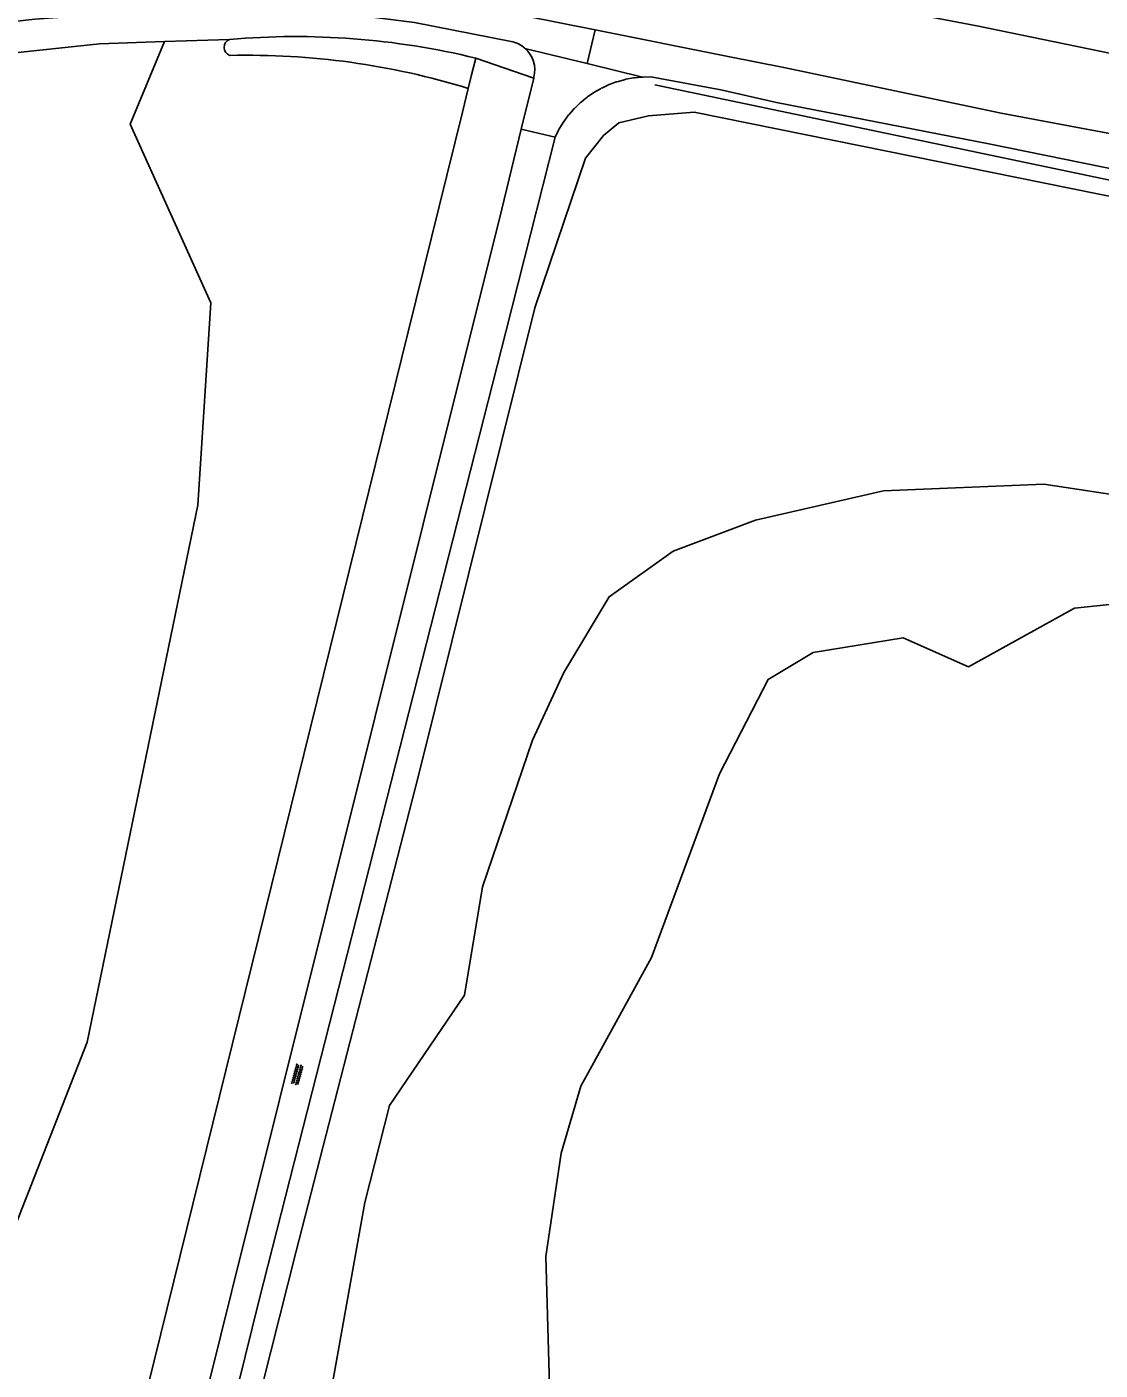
# Model space of a CAD drawing. Extents: x 130998 to 133001, y 398999 to 403002.
# Drawn here: x 131255.1 to 131366, y 402392.7 to 402531.5 of the extents above; entities that cross this region are included whole.
import ezdxf

# ---------------------------------------------------------------- set-up
doc = ezdxf.new("R2010")
doc.units = 0
for name, color, linetype in [('gg-knt-onverhard', 7, 'Continuous'), ('gg-kntw-bovenkant insteek waterloop', 7, 'Continuous'), ('gg-kntw-midden sloot', 7, 'Continuous'), ('gg-kntw-waterlijn', 7, 'Continuous'), ('gt-symb-overige verharding', 7, 'Continuous'), ('gx-grn-maaiveld', 7, 'Continuous')]:
    doc.layers.add(name, color=color, linetype=linetype)

# ---------------------------------------------------------------- blocks, each defined once
blk = doc.blocks.new('gt0-OVH')
at = {"layer": 'gt-symb-overige verharding'}
for points in [[(-0.97, 0.3), (-0.97, 0.31), (-0.96, 0.32), (-0.97, 0.33), (-0.97, 0.34), (-0.98, 0.35), (-0.99, 0.35), (-1, 0.36), (-1.01, 0.35), (-1.02, 0.35), (-1.03, 0.34), (-1.03, 0.33), (-1.04, 0.32), (-1.03, 0.31), (-1.03, 0.3), (-1.02, 0.29), (-1.01, 0.29), (-1, 0.28), (-0.99, 0.29), (-0.98, 0.29)], [(-0.87, 0.11), (-0.87, 0.12), (-0.86, 0.13), (-0.87, 0.14), (-0.87, 0.15), (-0.88, 0.16), (-0.89, 0.16), (-0.9, 0.16), (-0.91, 0.16), (-0.92, 0.16), (-0.93, 0.15), (-0.93, 0.14), (-0.94, 0.13), (-0.93, 0.12), (-0.93, 0.11), (-0.92, 0.1), (-0.91, 0.09), (-0.9, 0.09), (-0.89, 0.09), (-0.88, 0.1)], [(-0.77, 0.3), (-0.77, 0.31), (-0.76, 0.32), (-0.77, 0.33), (-0.77, 0.34), (-0.78, 0.35), (-0.79, 0.35), (-0.8, 0.36), (-0.81, 0.35), (-0.82, 0.35), (-0.83, 0.34), (-0.83, 0.33), (-0.84, 0.32), (-0.83, 0.31), (-0.83, 0.3), (-0.82, 0.29), (-0.81, 0.29), (-0.8, 0.28), (-0.79, 0.29), (-0.78, 0.29)], [(-0.67, 0.11), (-0.67, 0.12), (-0.66, 0.13), (-0.67, 0.14), (-0.67, 0.15), (-0.68, 0.16), (-0.69, 0.16), (-0.7, 0.16), (-0.71, 0.16), (-0.72, 0.16), (-0.73, 0.15), (-0.73, 0.14), (-0.74, 0.13), (-0.73, 0.12), (-0.73, 0.11), (-0.72, 0.1), (-0.71, 0.09), (-0.7, 0.09), (-0.69, 0.09), (-0.68, 0.1)], [(-0.57, 0.3), (-0.57, 0.31), (-0.56, 0.32), (-0.57, 0.33), (-0.57, 0.34), (-0.58, 0.35), (-0.59, 0.35), (-0.6, 0.36), (-0.61, 0.35), (-0.62, 0.35), (-0.63, 0.34), (-0.63, 0.33), (-0.64, 0.32), (-0.63, 0.31), (-0.63, 0.3), (-0.62, 0.29), (-0.61, 0.29), (-0.6, 0.28), (-0.59, 0.29), (-0.58, 0.29)], [(-0.47, 0.11), (-0.47, 0.12), (-0.46, 0.13), (-0.47, 0.14), (-0.47, 0.15), (-0.48, 0.16), (-0.49, 0.16), (-0.5, 0.16), (-0.51, 0.16), (-0.52, 0.16), (-0.53, 0.15), (-0.53, 0.14), (-0.54, 0.13), (-0.53, 0.12), (-0.53, 0.11), (-0.52, 0.1), (-0.51, 0.09), (-0.5, 0.09), (-0.49, 0.09), (-0.48, 0.1)], [(-0.37, 0.3), (-0.37, 0.31), (-0.36, 0.32), (-0.37, 0.33), (-0.37, 0.34), (-0.38, 0.35), (-0.39, 0.35), (-0.4, 0.36), (-0.41, 0.35), (-0.42, 0.35), (-0.43, 0.34), (-0.43, 0.33), (-0.44, 0.32), (-0.43, 0.31), (-0.43, 0.3), (-0.42, 0.29), (-0.41, 0.29), (-0.4, 0.28), (-0.39, 0.29), (-0.38, 0.29)], [(-0.27, 0.11), (-0.27, 0.12), (-0.26, 0.13), (-0.27, 0.14), (-0.27, 0.15), (-0.28, 0.16), (-0.29, 0.16), (-0.3, 0.16), (-0.31, 0.16), (-0.32, 0.16), (-0.33, 0.15), (-0.33, 0.14), (-0.34, 0.13), (-0.33, 0.12), (-0.33, 0.11), (-0.32, 0.1), (-0.31, 0.09), (-0.3, 0.09), (-0.29, 0.09), (-0.28, 0.1)], [(-0.17, 0.3), (-0.17, 0.31), (-0.16, 0.32), (-0.17, 0.33), (-0.17, 0.34), (-0.18, 0.35), (-0.19, 0.35), (-0.2, 0.36), (-0.21, 0.35), (-0.22, 0.35), (-0.23, 0.34), (-0.23, 0.33), (-0.24, 0.32), (-0.23, 0.31), (-0.23, 0.3), (-0.22, 0.29), (-0.21, 0.29), (-0.2, 0.28), (-0.19, 0.29), (-0.18, 0.29)], [(-0.07, 0.11), (-0.07, 0.12), (-0.06, 0.13), (-0.07, 0.14), (-0.07, 0.15), (-0.08, 0.16), (-0.09, 0.16), (-0.1, 0.16), (-0.11, 0.16), (-0.12, 0.16), (-0.13, 0.15), (-0.13, 0.14), (-0.14, 0.13), (-0.13, 0.12), (-0.13, 0.11), (-0.12, 0.1), (-0.11, 0.09), (-0.1, 0.09), (-0.09, 0.09), (-0.08, 0.1)], [(0.03, 0.3), (0.03, 0.31), (0.04, 0.32), (0.03, 0.33), (0.03, 0.34), (0.02, 0.35), (0.01, 0.35), (0, 0.36), (-0.01, 0.35), (-0.02, 0.35), (-0.03, 0.34), (-0.03, 0.33), (-0.04, 0.32), (-0.03, 0.31), (-0.03, 0.3), (-0.02, 0.29), (-0.01, 0.29), (0, 0.28), (0.01, 0.29), (0.02, 0.29)], [(0.13, 0.11), (0.13, 0.12), (0.14, 0.13), (0.13, 0.14), (0.13, 0.15), (0.12, 0.16), (0.11, 0.16), (0.1, 0.16), (0.09, 0.16), (0.08, 0.16), (0.07, 0.15), (0.07, 0.14), (0.06, 0.13), (0.07, 0.12), (0.07, 0.11), (0.08, 0.1), (0.09, 0.09), (0.1, 0.09), (0.11, 0.09), (0.12, 0.1)], [(0.23, 0.3), (0.23, 0.31), (0.24, 0.32), (0.23, 0.33), (0.23, 0.34), (0.22, 0.35), (0.21, 0.35), (0.2, 0.36), (0.19, 0.35), (0.18, 0.35), (0.17, 0.34), (0.17, 0.33), (0.16, 0.32), (0.17, 0.31), (0.17, 0.3), (0.18, 0.29), (0.19, 0.29), (0.2, 0.28), (0.21, 0.29), (0.22, 0.29)], [(0.33, 0.11), (0.33, 0.12), (0.34, 0.13), (0.33, 0.14), (0.33, 0.15), (0.32, 0.16), (0.31, 0.16), (0.3, 0.16), (0.29, 0.16), (0.28, 0.16), (0.27, 0.15), (0.27, 0.14), (0.26, 0.13), (0.27, 0.12), (0.27, 0.11), (0.28, 0.1), (0.29, 0.09), (0.3, 0.09), (0.31, 0.09), (0.32, 0.1)], [(0.43, 0.3), (0.43, 0.31), (0.44, 0.32), (0.43, 0.33), (0.43, 0.34), (0.42, 0.35), (0.41, 0.35), (0.4, 0.36), (0.39, 0.35), (0.38, 0.35), (0.37, 0.34), (0.37, 0.33), (0.36, 0.32), (0.37, 0.31), (0.37, 0.3), (0.38, 0.29), (0.39, 0.29), (0.4, 0.28), (0.41, 0.29), (0.42, 0.29)], [(0.53, 0.11), (0.53, 0.12), (0.54, 0.13), (0.53, 0.14), (0.53, 0.15), (0.52, 0.16), (0.51, 0.16), (0.5, 0.16), (0.49, 0.16), (0.48, 0.16), (0.47, 0.15), (0.47, 0.14), (0.46, 0.13), (0.47, 0.12), (0.47, 0.11), (0.48, 0.1), (0.49, 0.09), (0.5, 0.09), (0.51, 0.09), (0.52, 0.1)], [(0.63, 0.3), (0.63, 0.31), (0.64, 0.32), (0.63, 0.33), (0.63, 0.34), (0.62, 0.35), (0.61, 0.35), (0.6, 0.36), (0.59, 0.35), (0.58, 0.35), (0.57, 0.34), (0.57, 0.33), (0.56, 0.32), (0.57, 0.31), (0.57, 0.3), (0.58, 0.29), (0.59, 0.29), (0.6, 0.28), (0.61, 0.29), (0.62, 0.29)], [(0.73, 0.11), (0.73, 0.12), (0.74, 0.13), (0.73, 0.14), (0.73, 0.15), (0.72, 0.16), (0.71, 0.16), (0.7, 0.16), (0.69, 0.16), (0.68, 0.16), (0.67, 0.15), (0.67, 0.14), (0.66, 0.13), (0.67, 0.12), (0.67, 0.11), (0.68, 0.1), (0.69, 0.09), (0.7, 0.09), (0.71, 0.09), (0.72, 0.1)], [(0.83, 0.3), (0.83, 0.31), (0.84, 0.32), (0.83, 0.33), (0.83, 0.34), (0.82, 0.35), (0.81, 0.35), (0.8, 0.36), (0.79, 0.35), (0.78, 0.35), (0.77, 0.34), (0.77, 0.33), (0.76, 0.32), (0.77, 0.31), (0.77, 0.3), (0.78, 0.29), (0.79, 0.29), (0.8, 0.28), (0.81, 0.29), (0.82, 0.29)], [(0.93, 0.11), (0.93, 0.12), (0.94, 0.13), (0.93, 0.14), (0.93, 0.15), (0.92, 0.16), (0.91, 0.16), (0.9, 0.16), (0.89, 0.16), (0.88, 0.16), (0.87, 0.15), (0.87, 0.14), (0.86, 0.13), (0.87, 0.12), (0.87, 0.11), (0.88, 0.1), (0.89, 0.09), (0.9, 0.09), (0.91, 0.09), (0.92, 0.1)], [(1.03, 0.3), (1.03, 0.31), (1.04, 0.32), (1.03, 0.33), (1.03, 0.34), (1.02, 0.35), (1.01, 0.35), (1, 0.36), (0.99, 0.35), (0.98, 0.35), (0.97, 0.34), (0.97, 0.33), (0.96, 0.32), (0.97, 0.31), (0.97, 0.3), (0.98, 0.29), (0.99, 0.29), (1, 0.28), (1.01, 0.29), (1.02, 0.29)], [(-0.97, -0.14), (-0.97, -0.13), (-0.96, -0.12), (-0.97, -0.11), (-0.97, -0.1), (-0.98, -0.09), (-0.99, -0.09), (-1, -0.08), (-1.01, -0.09), (-1.02, -0.09), (-1.03, -0.1), (-1.03, -0.11), (-1.04, -0.12), (-1.03, -0.13), (-1.03, -0.14), (-1.02, -0.15), (-1.01, -0.15), (-1, -0.16), (-0.99, -0.15), (-0.98, -0.15)], [(-0.87, -0.33), (-0.87, -0.32), (-0.86, -0.31), (-0.87, -0.3), (-0.87, -0.29), (-0.88, -0.28), (-0.89, -0.28), (-0.9, -0.28), (-0.91, -0.28), (-0.92, -0.28), (-0.93, -0.29), (-0.93, -0.3), (-0.94, -0.31), (-0.93, -0.32), (-0.93, -0.33), (-0.92, -0.34), (-0.91, -0.35), (-0.9, -0.35), (-0.89, -0.35), (-0.88, -0.34)], [(-0.77, -0.14), (-0.77, -0.13), (-0.76, -0.12), (-0.77, -0.11), (-0.77, -0.1), (-0.78, -0.09), (-0.79, -0.09), (-0.8, -0.08), (-0.81, -0.09), (-0.82, -0.09), (-0.83, -0.1), (-0.83, -0.11), (-0.84, -0.12), (-0.83, -0.13), (-0.83, -0.14), (-0.82, -0.15), (-0.81, -0.15), (-0.8, -0.16), (-0.79, -0.15), (-0.78, -0.15)], [(-0.67, -0.33), (-0.67, -0.32), (-0.66, -0.31), (-0.67, -0.3), (-0.67, -0.29), (-0.68, -0.28), (-0.69, -0.28), (-0.7, -0.28), (-0.71, -0.28), (-0.72, -0.28), (-0.73, -0.29), (-0.73, -0.3), (-0.74, -0.31), (-0.73, -0.32), (-0.73, -0.33), (-0.72, -0.34), (-0.71, -0.35), (-0.7, -0.35), (-0.69, -0.35), (-0.68, -0.34)], [(-0.57, -0.14), (-0.57, -0.13), (-0.56, -0.12), (-0.57, -0.11), (-0.57, -0.1), (-0.58, -0.09), (-0.59, -0.09), (-0.6, -0.08), (-0.61, -0.09), (-0.62, -0.09), (-0.63, -0.1), (-0.63, -0.11), (-0.64, -0.12), (-0.63, -0.13), (-0.63, -0.14), (-0.62, -0.15), (-0.61, -0.15), (-0.6, -0.16), (-0.59, -0.15), (-0.58, -0.15)], [(-0.47, -0.33), (-0.47, -0.32), (-0.46, -0.31), (-0.47, -0.3), (-0.47, -0.29), (-0.48, -0.28), (-0.49, -0.28), (-0.5, -0.28), (-0.51, -0.28), (-0.52, -0.28), (-0.53, -0.29), (-0.53, -0.3), (-0.54, -0.31), (-0.53, -0.32), (-0.53, -0.33), (-0.52, -0.34), (-0.51, -0.35), (-0.5, -0.35), (-0.49, -0.35), (-0.48, -0.34)], [(-0.37, -0.14), (-0.37, -0.13), (-0.36, -0.12), (-0.37, -0.11), (-0.37, -0.1), (-0.38, -0.09), (-0.39, -0.09), (-0.4, -0.08), (-0.41, -0.09), (-0.42, -0.09), (-0.43, -0.1), (-0.43, -0.11), (-0.44, -0.12), (-0.43, -0.13), (-0.43, -0.14), (-0.42, -0.15), (-0.41, -0.15), (-0.4, -0.16), (-0.39, -0.15), (-0.38, -0.15)], [(-0.27, -0.33), (-0.27, -0.32), (-0.26, -0.31), (-0.27, -0.3), (-0.27, -0.29), (-0.28, -0.28), (-0.29, -0.28), (-0.3, -0.28), (-0.31, -0.28), (-0.32, -0.28), (-0.33, -0.29), (-0.33, -0.3), (-0.34, -0.31), (-0.33, -0.32), (-0.33, -0.33), (-0.32, -0.34), (-0.31, -0.35), (-0.3, -0.35), (-0.29, -0.35), (-0.28, -0.34)], [(-0.17, -0.14), (-0.17, -0.13), (-0.16, -0.12), (-0.17, -0.11), (-0.17, -0.1), (-0.18, -0.09), (-0.19, -0.09), (-0.2, -0.08), (-0.21, -0.09), (-0.22, -0.09), (-0.23, -0.1), (-0.23, -0.11), (-0.24, -0.12), (-0.23, -0.13), (-0.23, -0.14), (-0.22, -0.15), (-0.21, -0.15), (-0.2, -0.16), (-0.19, -0.15), (-0.18, -0.15)], [(-0.07, -0.33), (-0.07, -0.32), (-0.06, -0.31), (-0.07, -0.3), (-0.07, -0.29), (-0.08, -0.28), (-0.09, -0.28), (-0.1, -0.28), (-0.11, -0.28), (-0.12, -0.28), (-0.13, -0.29), (-0.13, -0.3), (-0.14, -0.31), (-0.13, -0.32), (-0.13, -0.33), (-0.12, -0.34), (-0.11, -0.35), (-0.1, -0.35), (-0.09, -0.35), (-0.08, -0.34)], [(0.03, -0.14), (0.03, -0.13), (0.04, -0.12), (0.03, -0.11), (0.03, -0.1), (0.02, -0.09), (0.01, -0.09), (0, -0.08), (-0.01, -0.09), (-0.02, -0.09), (-0.03, -0.1), (-0.03, -0.11), (-0.04, -0.12), (-0.03, -0.13), (-0.03, -0.14), (-0.02, -0.15), (-0.01, -0.15), (0, -0.16), (0.01, -0.15), (0.02, -0.15)], [(0.13, -0.33), (0.13, -0.32), (0.14, -0.31), (0.13, -0.3), (0.13, -0.29), (0.12, -0.28), (0.11, -0.28), (0.1, -0.28), (0.09, -0.28), (0.08, -0.28), (0.07, -0.29), (0.07, -0.3), (0.06, -0.31), (0.07, -0.32), (0.07, -0.33), (0.08, -0.34), (0.09, -0.35), (0.1, -0.35), (0.11, -0.35), (0.12, -0.34)], [(0.23, -0.14), (0.23, -0.13), (0.24, -0.12), (0.23, -0.11), (0.23, -0.1), (0.22, -0.09), (0.21, -0.09), (0.2, -0.08), (0.19, -0.09), (0.18, -0.09), (0.17, -0.1), (0.17, -0.11), (0.16, -0.12), (0.17, -0.13), (0.17, -0.14), (0.18, -0.15), (0.19, -0.15), (0.2, -0.16), (0.21, -0.15), (0.22, -0.15)], [(0.33, -0.33), (0.33, -0.32), (0.34, -0.31), (0.33, -0.3), (0.33, -0.29), (0.32, -0.28), (0.31, -0.28), (0.3, -0.28), (0.29, -0.28), (0.28, -0.28), (0.27, -0.29), (0.27, -0.3), (0.26, -0.31), (0.27, -0.32), (0.27, -0.33), (0.28, -0.34), (0.29, -0.35), (0.3, -0.35), (0.31, -0.35), (0.32, -0.34)], [(0.43, -0.14), (0.43, -0.13), (0.44, -0.12), (0.43, -0.11), (0.43, -0.1), (0.42, -0.09), (0.41, -0.09), (0.4, -0.08), (0.39, -0.09), (0.38, -0.09), (0.37, -0.1), (0.37, -0.11), (0.36, -0.12), (0.37, -0.13), (0.37, -0.14), (0.38, -0.15), (0.39, -0.15), (0.4, -0.16), (0.41, -0.15), (0.42, -0.15)], [(0.53, -0.33), (0.53, -0.32), (0.54, -0.31), (0.53, -0.3), (0.53, -0.29), (0.52, -0.28), (0.51, -0.28), (0.5, -0.28), (0.49, -0.28), (0.48, -0.28), (0.47, -0.29), (0.47, -0.3), (0.46, -0.31), (0.47, -0.32), (0.47, -0.33), (0.48, -0.34), (0.49, -0.35), (0.5, -0.35), (0.51, -0.35), (0.52, -0.34)], [(0.63, -0.14), (0.63, -0.13), (0.64, -0.12), (0.63, -0.11), (0.63, -0.1), (0.62, -0.09), (0.61, -0.09), (0.6, -0.08), (0.59, -0.09), (0.58, -0.09), (0.57, -0.1), (0.57, -0.11), (0.56, -0.12), (0.57, -0.13), (0.57, -0.14), (0.58, -0.15), (0.59, -0.15), (0.6, -0.16), (0.61, -0.15), (0.62, -0.15)], [(0.73, -0.33), (0.73, -0.32), (0.74, -0.31), (0.73, -0.3), (0.73, -0.29), (0.72, -0.28), (0.71, -0.28), (0.7, -0.28), (0.69, -0.28), (0.68, -0.28), (0.67, -0.29), (0.67, -0.3), (0.66, -0.31), (0.67, -0.32), (0.67, -0.33), (0.68, -0.34), (0.69, -0.35), (0.7, -0.35), (0.71, -0.35), (0.72, -0.34)], [(0.83, -0.14), (0.83, -0.13), (0.84, -0.12), (0.83, -0.11), (0.83, -0.1), (0.82, -0.09), (0.81, -0.09), (0.8, -0.08), (0.79, -0.09), (0.78, -0.09), (0.77, -0.1), (0.77, -0.11), (0.76, -0.12), (0.77, -0.13), (0.77, -0.14), (0.78, -0.15), (0.79, -0.15), (0.8, -0.16), (0.81, -0.15), (0.82, -0.15)], [(0.93, -0.33), (0.93, -0.32), (0.94, -0.31), (0.93, -0.3), (0.93, -0.29), (0.92, -0.28), (0.91, -0.28), (0.9, -0.28), (0.89, -0.28), (0.88, -0.28), (0.87, -0.29), (0.87, -0.3), (0.86, -0.31), (0.87, -0.32), (0.87, -0.33), (0.88, -0.34), (0.89, -0.35), (0.9, -0.35), (0.91, -0.35), (0.92, -0.34)], [(1.03, -0.14), (1.03, -0.13), (1.04, -0.12), (1.03, -0.11), (1.03, -0.1), (1.02, -0.09), (1.01, -0.09), (1, -0.08), (0.99, -0.09), (0.98, -0.09), (0.97, -0.1), (0.97, -0.11), (0.96, -0.12), (0.97, -0.13), (0.97, -0.14), (0.98, -0.15), (0.99, -0.15), (1, -0.16), (1.01, -0.15), (1.02, -0.15)]]:
    blk.add_lwpolyline(points, close=True, dxfattribs=at)

msp = doc.modelspace()

# ---------------------------------------------------------------- linework, layer by layer
at = {"layer": 'gg-knt-onverhard'}
msp.add_line((131309.68, 402520.12), (131304.58, 402500), dxfattribs=at)
for points in [[(131480.17, 402497.25), (131474.32, 402498.06), (131452.43, 402501.17), (131440.15, 402503.27), (131426.45, 402505.53), (131408.46, 402509.16), (131395.35, 402511.43), (131377.86, 402514.68), (131354.51, 402519.44), (131332.57, 402523.72), (131326.81, 402525.03)], [(131304.58, 402500), (131279.08, 402399.99), (131260.39, 402324.27)]]:
    msp.add_lwpolyline(points, dxfattribs=at)
at = {"layer": 'gg-kntw-bovenkant insteek waterloop'}
msp.add_lwpolyline([(131369.75, 402482.82), (131360.2, 402484.28), (131343.64, 402483.58), (131330.4, 402480.55), (131321.88, 402477.34), (131315.26, 402472.64), (131310.58, 402464.8), (131307.33, 402457.83), (131302.18, 402442.65), (131300.32, 402431.46), (131292.56, 402420.05), (131290.03, 402410.02), (131285.37, 402384.08), (131279.28, 402348.93), (131273.19, 402313.78)], dxfattribs=at)
at = {"layer": 'gg-kntw-midden sloot'}
msp.add_line((131320, 402525.53), (131400.52, 402508.68), dxfattribs=at)
at = {"layer": 'gg-kntw-waterlijn'}
msp.add_lwpolyline([(131309.17, 402388.66), (131308.74, 402404.47), (131310.32, 402415.14), (131312.35, 402422.05), (131319.64, 402435.34), (131326.66, 402454.33), (131331.69, 402464.1), (131336.35, 402466.88), (131345.66, 402468.39), (131352.42, 402465.38), (131363.38, 402471.47), (131369.63, 402472.12)], dxfattribs=at)
at = {"layer": 'gx-grn-maaiveld'}
for p, q in [((131313, 402527.74), (131313.84, 402531.21)), ((131269.31, 402530.01), (131276.04, 402530.23)), ((131313, 402527.74), (131306.57, 402529.31)), ((131301.48, 402528.3), (131306.37, 402526.61)), ((131318.71, 402526.35), (131313, 402527.74)), ((131307.47, 402526.24), (131306.19, 402520.97)), ((131307.47, 402526.24), (131306.37, 402526.61)), ((131307.47, 402526.24), (131307.49, 402526.33)), ((131326.81, 402525.03), (131319.57, 402526.36)), ((131306.19, 402520.97), (131309.68, 402520.12))]:
    msp.add_line(p, q, dxfattribs=at)
for points in [[(131286.99, 402544.09), (131290.78, 402543.47), (131296.21, 402542.4), (131305.62, 402540.5), (131311.41, 402539.53), (131327.46, 402536.58), (131353.27, 402531.64), (131374, 402527.38), (131413.54, 402519.78), (131444.89, 402513.57), (131465.18, 402510.72), (131474.27, 402509.71), (131497.33, 402506.44), (131522.25, 402503.43), (131528.82, 402502.73), (131536.67, 402501.55), (131545.76, 402500.23)], [(131313.84, 402531.21), (131295.74, 402534.83), (131292.59, 402535.15), (131284.76, 402535.99), (131280.01, 402536.17), (131276.5, 402536.21), (131273.46, 402536.18), (131269.24, 402535.97), (131263.85, 402535.63), (131238.5, 402533.14), (131218.6, 402530.79)], [(131103.58, 402505.22), (131119.33, 402508.86), (131128.68, 402511.13), (131139.85, 402513.97), (131179.37, 402522.71), (131193.37, 402525.18), (131213.6, 402527.68), (131238.21, 402530.34), (131255.92, 402532.33), (131271.09, 402533.42), (131278.65, 402533.51), (131285.1, 402533.25), (131291.88, 402532.39), (131295.15, 402532), (131305.14, 402530.02)], [(131313.84, 402531.21), (131327.57, 402528.46), (131333.32, 402527.33), (131355.79, 402522.63), (131373.81, 402519.25)], [(131269.31, 402530.01), (131262.58, 402529.79), (131221.76, 402525.45), (131201, 402523.61), (131194.65, 402519.08)], [(131248.84, 402394.84), (131261.31, 402426.6), (131272.76, 402482.11), (131274.11, 402503.02), (131265.76, 402521.49), (131269.31, 402530.01)], [(131300.71, 402525.17), (131301.05, 402526.57), (131301.48, 402528.3)], [(131309.68, 402520.12), (131310.04, 402520.85), (131310.07, 402520.91), (131310.12, 402520.99), (131310.47, 402521.58), (131310.53, 402521.67), (131310.55, 402521.7), (131311.01, 402522.33), (131311.05, 402522.39), (131311.13, 402522.48), (131311.55, 402522.96), (131311.63, 402523.06), (131311.68, 402523.11), (131312.24, 402523.65), (131312.27, 402523.68), (131312.36, 402523.75), (131312.86, 402524.16), (131312.95, 402524.24), (131313.03, 402524.3), (131313.68, 402524.74), (131314.36, 402525.13), (131314.45, 402525.18), (131314.57, 402525.24), (131315.14, 402525.51), (131315.25, 402525.56), (131315.29, 402525.57), (131316.01, 402525.84), (131316.08, 402525.86), (131316.22, 402525.9), (131316.81, 402526.06), (131316.93, 402526.1), (131317, 402526.11), (131317.78, 402526.25), (131317.81, 402526.26), (131317.88, 402526.27), (131318.58, 402526.34), (131318.69, 402526.35), (131318.71, 402526.35)], [(131318.71, 402526.35), (131318.77, 402526.35), (131319.57, 402526.36)], [(131251.4, 402325.57), (131294.49, 402500), (131300.11, 402522.73), (131300.71, 402525.17)], [(131395.67, 402508.22), (131338.34, 402519.81), (131324.04, 402522.7), (131319.35, 402522.33), (131316.26, 402521.62), (131314.67, 402520.32), (131312.82, 402517.95), (131307.6, 402502.5), (131295.57, 402454.15), (131282.93, 402405.01), (131259.68, 402312.92), (131258.25, 402305.97), (131256.91, 402298.35), (131255.85, 402290.25)], [(131306.19, 402520.97), (131303.92, 402511.68), (131301.01, 402500)], [(131301.01, 402500), (131276.25, 402400.76), (131257.49, 402325.22)]]:
    msp.add_lwpolyline(points, dxfattribs=at)
for centre, radius, start, end in [((131276.34, 402529.41), 0.874, 110.1802, 252.6597), ((131282.9, 402452.01), 78.52, 76.3087, 95.0114), ((131304.55, 402527.06), 3.02, 48.2803, 78.815), ((131277.92, 402451.08), 77.52, 72.9025, 91.36), ((131304.55, 402527.05), 3.03, 346.308, 48.2838)]:
    msp.add_arc(centre, radius, start, end, dxfattribs=at)

# ---------------------------------------------------------------- block references
at = {"layer": 'gt-symb-overige verharding', "rotation": 74.6845488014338}
msp.add_blockref('gt0-OVH', (131283.04, 402423.26), dxfattribs=at)

doc.saveas('drawing.dxf')
